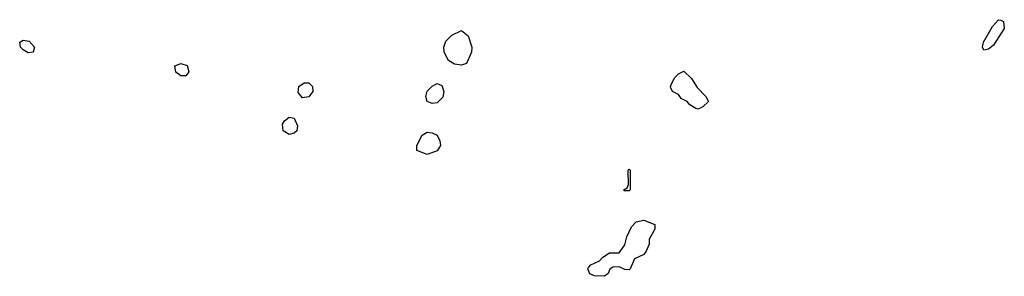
# Model space of a CAD drawing. Header units: inches. Extents: x 2380249 to 2585472, y 382747 to 546448.
# Tile 505 of 626: x 2557355 to 2561354, y 442439 to 443482. Entities that reach past the tile are written whole.
import ezdxf

# ---------------------------------------------------------------- set-up
doc = ezdxf.new("R2010")
doc.units = ezdxf.units.IN
doc.header["$MEASUREMENT"] = 0
doc.layers.add('C5454', color=7, linetype='Continuous')
doc.layers.add('C5464', color=7, linetype='Continuous')

msp = doc.modelspace()

# ---------------------------------------------------------------- linework, layer by layer
at = {"layer": 'C5454', "color": 4, "elevation": 36}
for points in [[(2559150, 443297.2), (2559121.5, 443301.5), (2559096.5, 443316.5), (2559079.3, 443350), (2559078, 443370), (2559085.6, 443394.4), (2559110, 443418.8), (2559150, 443438), (2559176.3, 443416.3), (2559190.8, 443370), (2559190.5, 443349.5), (2559170, 443304)], [(2557390, 443347.8), (2557370, 443359.5), (2557358, 443370), (2557355.3, 443390), (2557370, 443398.8), (2557394, 443394), (2557414.8, 443370), (2557410, 443349.6)], [(2558010, 443253.2), (2557990, 443269), (2557985.6, 443294.4), (2558010, 443304), (2558035.2, 443295.2), (2558042.8, 443270), (2558030, 443254)], [(2558504, 443164), (2558486, 443186), (2558489, 443210), (2558510, 443226), (2558530, 443224.7), (2558544.7, 443210), (2558546, 443190), (2558530, 443168)], [(2559030, 443141.2), (2559010, 443149), (2559004, 443170), (2559010, 443191.3), (2559030, 443211.3), (2559050, 443222), (2559070, 443214), (2559078, 443190), (2559073.2, 443166.8), (2559050, 443144)], [(2558450, 443016), (2558425.2, 443030), (2558422.9, 443057.1), (2558430, 443071.3), (2558450, 443086), (2558470, 443082), (2558484, 443050), (2558481, 443030), (2558470, 443021.2)], [(2559010, 442934), (2558968, 442950), (2558968.7, 442970), (2558990, 443012), (2559010, 443024.7), (2559030, 443022), (2559050, 443012), (2559062, 442990), (2559064.7, 442970), (2559050, 442948.7)], [(2559810, 442786), (2559808, 442790), (2559822, 442798), (2559827.3, 442812.7), (2559826, 442870), (2559830, 442874), (2559834, 442870), (2559834, 442790), (2559830, 442786)], [(2559830, 442466), (2559812.7, 442467.3), (2559790, 442478), (2559763.6, 442476.4), (2559751.6, 442468.4), (2559744.7, 442450), (2559730, 442439), (2559690, 442441.2), (2559670, 442449.4), (2559662, 442470), (2559664.7, 442475.3), (2559674.6, 442485.4), (2559710, 442502), (2559723.1, 442516.9), (2559750, 442534), (2559790, 442534), (2559812.9, 442567.1), (2559820.4, 442599.6), (2559840.2, 442639.8), (2559859, 442661), (2559890, 442666.8), (2559934, 442650), (2559934, 442630), (2559911.3, 442590), (2559911, 442570), (2559899.1, 442540.9), (2559890, 442528), (2559852, 442510), (2559834, 442470)]]:
    msp.add_lwpolyline(points, close=True, dxfattribs=at)
msp.add_lwpolyline([(2560000, 443205), (2559998, 443210), (2560000, 443214.3)], dxfattribs=at)
at = {"layer": 'C5464', "color": 4, "elevation": 36}
msp.add_lwpolyline([(2561270, 443358), (2561265.2, 443370), (2561269.4, 443390), (2561306.3, 443453.7), (2561330, 443482), (2561339.6, 443479.6), (2561350, 443474), (2561353.7, 443446.3), (2561310, 443378), (2561290, 443362)], close=True, dxfattribs=at)
msp.add_lwpolyline([(2560000, 443214.3), (2560014.6, 443245.4), (2560030, 443262), (2560052.7, 443272.7), (2560083.6, 443243.6), (2560106.4, 443206.4), (2560142, 443170), (2560152, 443150), (2560130, 443128), (2560110, 443118), (2560100.4, 443120.4), (2560076.4, 443136.4), (2560066, 443150), (2560042, 443162), (2560030, 443178), (2560006, 443190), (2560000, 443205)], dxfattribs=at)

doc.saveas('drawing.dxf')
